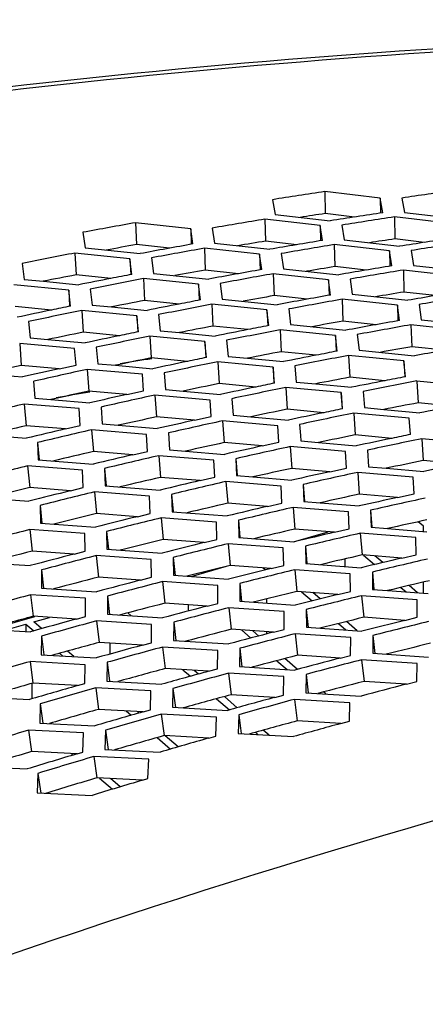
# Model space of a CAD drawing. Header units: millimetres. Extents: x 0 to 420, y 0 to 297.
# Tile 460 of 502: x 347.57 to 349.37, y 248.42 to 252.79. Entities that reach past the tile are written whole.
import ezdxf

# ---------------------------------------------------------------- set-up
doc = ezdxf.new("R2010")
doc.units = ezdxf.units.MM
doc.header["$LTSCALE"] = 23.1
doc.layers.get('0').update_dxf_attribs({"linetype": 'CONTINUOUS'})

msp = doc.modelspace()

# ---------------------------------------------------------------- linework, layer by layer
at = {"color": 3, "linetype": 'CONTINUOUS'}
for p, q in [((349.1691, 251.9947), (348.9244, 252.0241)), ((349.1811, 251.9304), (349.1691, 251.9947)), ((349.2646, 251.9955), (349.2767, 251.9316)), ((348.6919, 251.9881), (348.7034, 251.9224)), ((348.7034, 251.9224), (348.9478, 251.8942)), ((349.4776, 251.8823), (349.2324, 251.9117)), ((349.2767, 251.9316), (349.5219, 251.9019)), ((348.3302, 251.8595), (348.0866, 251.886)), ((348.4256, 251.8622), (348.4359, 251.7948)), ((348.9034, 251.8737), (348.6589, 251.9016)), ((348.9142, 251.8076), (348.9034, 251.8737)), ((348.999, 251.8755), (349.0099, 251.8098)), ((347.8534, 251.8435), (347.863, 251.7744)), ((348.3403, 251.7918), (348.3302, 251.8595)), ((347.863, 251.7744), (348.1063, 251.7492)), ((348.6352, 251.7465), (348.3911, 251.773)), ((348.4359, 251.7948), (348.6801, 251.7682)), ((349.2101, 251.761), (348.9652, 251.7889)), ((349.0099, 251.8098), (349.2549, 251.7817)), ((348.0614, 251.7266), (347.8181, 251.7516)), ((348.1569, 251.7303), (348.166, 251.6611)), ((348.6449, 251.6788), (348.6352, 251.7465)), ((348.7309, 251.7493), (348.7407, 251.6818)), ((349.2205, 251.6949), (349.2101, 251.761)), ((349.3061, 251.7629), (349.3165, 251.6971)), ((347.5841, 251.7059), (347.5926, 251.635)), ((348.0704, 251.6571), (348.0614, 251.7266)), ((349.3165, 251.6971), (349.562, 251.6691)), ((348.166, 251.6611), (348.4099, 251.636)), ((348.9402, 251.6336), (348.6956, 251.6599)), ((348.7407, 251.6818), (348.9854, 251.6553)), ((349.5169, 251.6484), (349.2715, 251.6761)), ((347.7902, 251.5876), (347.5473, 251.6111)), ((347.5926, 251.635), (347.678, 251.6267)), ((347.678, 251.6267), (347.8356, 251.6112)), ((348.3646, 251.6134), (348.1208, 251.6382)), ((348.3731, 251.5438), (348.3646, 251.6134)), ((348.4605, 251.6171), (348.4691, 251.5478)), ((348.9494, 251.5657), (348.9402, 251.6336)), ((349.0362, 251.6365), (349.0455, 251.5689)), ((347.7981, 251.5164), (347.7902, 251.5876)), ((347.8859, 251.5923), (347.8938, 251.5213)), ((349.0455, 251.5689), (349.2907, 251.5424)), ((347.8938, 251.5213), (347.9794, 251.513)), ((347.9794, 251.513), (348.1373, 251.4977)), ((348.6678, 251.5001), (348.4236, 251.5249)), ((348.4691, 251.5478), (348.7134, 251.5228)), ((349.2452, 251.5207), (349.0001, 251.5469)), ((349.2539, 251.4527), (349.2452, 251.5207)), ((349.3416, 251.5236), (349.3504, 251.4559)), ((348.0917, 251.474), (347.8483, 251.4974)), ((348.0991, 251.4027), (348.0917, 251.474)), ((348.1876, 251.4788), (348.1951, 251.4077)), ((348.6759, 251.4304), (348.6678, 251.5001)), ((348.764, 251.5039), (348.7721, 251.4345)), ((347.6125, 251.4482), (347.6194, 251.3754)), ((348.7721, 251.4345), (349.0169, 251.4096)), ((349.5502, 251.4077), (349.3047, 251.4339)), ((349.3504, 251.4559), (349.596, 251.4295)), ((348.3931, 251.3604), (348.1492, 251.3837)), ((348.1951, 251.4077), (348.2809, 251.3994)), ((348.2809, 251.3994), (348.4391, 251.3841)), ((348.9711, 251.3868), (348.7263, 251.4115)), ((348.9786, 251.3171), (348.9711, 251.3868)), ((349.0675, 251.3907), (349.0752, 251.3212)), ((347.8165, 251.3286), (347.5734, 251.3505)), ((347.6194, 251.3754), (347.6975, 251.3683)), ((347.6975, 251.3683), (347.8625, 251.3533)), ((348.4, 251.289), (348.3931, 251.3604)), ((348.4894, 251.3652), (348.4964, 251.294)), ((347.8228, 251.2554), (347.8165, 251.3286)), ((347.9125, 251.3343), (347.9189, 251.2614)), ((348.4964, 251.294), (348.5823, 251.2858)), ((349.2743, 251.2736), (349.0291, 251.2982)), ((349.0752, 251.3212), (349.3205, 251.2964)), ((347.7481, 251.239), (347.8228, 251.2554)), ((347.9189, 251.2614), (347.9972, 251.2543)), ((347.9972, 251.2543), (348.1625, 251.2394)), ((348.6946, 251.2468), (348.4502, 251.27)), ((348.5823, 251.2858), (348.7408, 251.2706)), ((348.7911, 251.2517), (348.7976, 251.1804)), ((349.2814, 251.2037), (349.2743, 251.2736)), ((347.414, 251.2173), (347.5855, 251.2027)), ((348.1162, 251.2146), (347.8726, 251.2364)), ((348.1219, 251.1413), (348.1162, 251.2146)), ((348.2125, 251.2204), (348.2184, 251.1474)), ((348.701, 251.1753), (348.6946, 251.2468)), ((347.6352, 251.1836), (347.6404, 251.1089)), ((348.7976, 251.1804), (348.8837, 251.1722)), ((348.8837, 251.1722), (349.0426, 251.1571)), ((349.5776, 251.1603), (349.3318, 251.1848)), ((348.0476, 251.125), (348.1219, 251.1413)), ((348.4159, 251.1006), (348.1718, 251.1223)), ((348.2184, 251.1474), (348.2968, 251.1403)), ((348.2968, 251.1403), (348.4625, 251.1254)), ((348.9961, 251.1332), (348.7512, 251.1563)), ((349.002, 251.0616), (348.9961, 251.1332)), ((349.0929, 251.1381), (349.0989, 251.0667)), ((347.837, 251.0626), (347.5938, 251.0829)), ((347.6404, 251.1089), (347.7118, 251.1029)), ((347.7118, 251.1029), (347.8837, 251.0884)), ((348.4211, 251.0272), (348.4159, 251.1006)), ((348.5125, 251.1065), (348.5178, 251.0333)), ((347.8417, 250.9875), (347.837, 251.0626)), ((347.9334, 251.0693), (347.9382, 250.9945)), ((348.5178, 251.0333), (348.5965, 251.0264)), ((349.2975, 251.0196), (349.0521, 251.0426)), ((349.0989, 251.0667), (349.1852, 251.0586)), ((349.1852, 251.0586), (349.3444, 251.0435)), ((347.9382, 250.9945), (348.0096, 250.9885)), ((348.0096, 250.9885), (348.1819, 250.9741)), ((348.3472, 251.011), (348.4211, 251.0272)), ((348.3472, 251.011), (348.4211, 251.0272)), ((348.7155, 250.9867), (348.471, 251.0082)), ((348.5965, 251.0264), (348.7624, 251.0115)), ((348.8124, 250.9925), (348.8158, 250.9438)), ((349.3029, 250.9479), (349.2975, 251.0196)), ((347.3599, 250.9502), (347.6027, 250.9312)), ((347.7762, 250.9722), (347.8417, 250.9875)), ((347.7762, 250.9722), (347.8417, 250.9875)), ((348.1349, 250.9482), (347.8912, 250.9684)), ((348.1391, 250.873), (348.1349, 250.9482)), ((348.2316, 250.955), (348.2359, 250.8801)), ((348.7203, 250.9132), (348.7155, 250.9867)), ((347.6521, 250.9121), (347.6558, 250.8354)), ((348.6467, 250.897), (348.7203, 250.9132)), ((348.6467, 250.897), (348.7203, 250.9132)), ((348.8158, 250.9438), (348.8173, 250.9193)), ((348.8173, 250.9193), (348.8961, 250.9124)), ((348.8961, 250.9124), (349.0624, 250.8976)), ((349.599, 250.906), (349.3531, 250.9289)), ((348.0739, 250.8578), (348.1391, 250.873)), ((348.2359, 250.8801), (348.3075, 250.8742)), ((348.3075, 250.8742), (348.4801, 250.8598)), ((349.0152, 250.8727), (348.7702, 250.8942)), ((349.0195, 250.7991), (349.0152, 250.8727)), ((349.1124, 250.8786), (349.1168, 250.8053)), ((347.6558, 250.8354), (347.8991, 250.8165)), ((348.4328, 250.8339), (348.1887, 250.8539)), ((348.4365, 250.7585), (348.4328, 250.8339)), ((348.5298, 250.8407), (348.5336, 250.7657)), ((347.8518, 250.7896), (347.6086, 250.8083)), ((347.8549, 250.7125), (347.8518, 250.7896)), ((347.9485, 250.7974), (347.9518, 250.7206)), ((348.9462, 250.783), (349.0195, 250.7991)), ((348.9462, 250.783), (349.0195, 250.7991)), ((349.3149, 250.7587), (349.0694, 250.7801)), ((349.1168, 250.8053), (349.1958, 250.7984)), ((349.1958, 250.7984), (349.3624, 250.7837)), ((348.3717, 250.7434), (348.4365, 250.7585)), ((348.7307, 250.7195), (348.4861, 250.7394)), ((348.5336, 250.7657), (348.6053, 250.7598)), ((348.6053, 250.7598), (348.7783, 250.7455)), ((348.828, 250.7264), (348.8313, 250.6513)), ((349.3187, 250.685), (349.3149, 250.7587)), ((347.7982, 250.6986), (347.8549, 250.7125)), ((347.7982, 250.6986), (347.8549, 250.7125)), ((348.1479, 250.6748), (347.9042, 250.6934)), ((347.9518, 250.7206), (348.1956, 250.7018)), ((348.245, 250.6827), (348.2477, 250.6057)), ((348.7339, 250.644), (348.7307, 250.7195)), ((349.2458, 250.669), (349.3187, 250.685)), ((347.3715, 250.6701), (347.6143, 250.6527)), ((348.1506, 250.5976), (348.1479, 250.6748)), ((348.6695, 250.629), (348.7339, 250.644)), ((348.8313, 250.6513), (348.9032, 250.6454)), ((348.9032, 250.6454), (349.0765, 250.6312)), ((347.6634, 250.6335), (347.6656, 250.5548)), ((348.0942, 250.5838), (348.1506, 250.5976)), ((348.0942, 250.5838), (348.1506, 250.5976)), ((348.2477, 250.6057), (348.492, 250.5871)), ((349.0286, 250.6051), (348.7835, 250.625)), ((349.0313, 250.5296), (349.0286, 250.6051)), ((349.1262, 250.6121), (349.129, 250.5368)), ((347.6656, 250.5548), (347.909, 250.5375)), ((348.4441, 250.56), (348.1998, 250.5785)), ((348.4462, 250.4827), (348.4441, 250.56)), ((348.5414, 250.5679), (348.5436, 250.4909)), ((347.861, 250.5095), (347.6177, 250.5266)), ((347.8626, 250.4304), (347.861, 250.5095)), ((347.9581, 250.5183), (347.9597, 250.4395)), ((348.9672, 250.5146), (349.0313, 250.5296)), ((349.3265, 250.4908), (349.0809, 250.5105)), ((349.129, 250.5368), (349.201, 250.531)), ((349.201, 250.531), (349.3747, 250.5169)), ((348.3902, 250.4689), (348.4462, 250.4827)), ((348.3902, 250.4689), (348.4462, 250.4827)), ((348.5436, 250.4909), (348.7884, 250.4723)), ((349.3287, 250.4151), (349.3265, 250.4908)), ((347.8143, 250.4179), (347.8626, 250.4304)), ((347.8143, 250.4179), (347.8626, 250.4304)), ((347.9597, 250.4395), (348.2036, 250.4224)), ((348.7402, 250.4453), (348.4955, 250.4636)), ((348.7418, 250.3678), (348.7402, 250.4453)), ((348.8378, 250.4532), (348.8395, 250.3761)), ((347.3775, 250.3828), (347.6204, 250.367)), ((348.1554, 250.3943), (347.9116, 250.4112)), ((348.1564, 250.3151), (348.1554, 250.3943)), ((348.2527, 250.4032), (348.2539, 250.3243)), ((349.265, 250.4002), (349.3287, 250.4151)), ((347.6692, 250.3477), (347.6698, 250.267)), ((348.6862, 250.3541), (348.7418, 250.3678)), ((348.6862, 250.3541), (348.7418, 250.3678)), ((349.0363, 250.3305), (348.7911, 250.3487)), ((348.8395, 250.3761), (349.0848, 250.3576)), ((349.1342, 250.3385), (349.1354, 250.2612)), ((348.1085, 250.3027), (348.1564, 250.3151)), ((348.1085, 250.3027), (348.1564, 250.3151)), ((348.4497, 250.2791), (348.2054, 250.2959)), ((348.2539, 250.3243), (348.4982, 250.3072)), ((349.0374, 250.2529), (349.0363, 250.3305)), ((347.6698, 250.267), (347.9132, 250.2513)), ((348.4503, 250.1997), (348.4497, 250.2791)), ((348.5473, 250.288), (348.548, 250.209)), ((348.9822, 250.2393), (349.0374, 250.2529)), ((348.9822, 250.2393), (349.0374, 250.2529)), ((349.1354, 250.2612), (349.201, 250.2564)), ((349.201, 250.2564), (349.3812, 250.2429)), ((347.8647, 250.2222), (347.6213, 250.2377)), ((347.8647, 250.1411), (347.8647, 250.2222)), ((347.9621, 250.2321), (347.9622, 250.1513)), ((348.548, 250.209), (348.7929, 250.192)), ((349.3324, 250.2157), (349.0867, 250.2338)), ((349.3331, 250.138), (349.3324, 250.2157)), ((348.4027, 250.1874), (348.4503, 250.1997)), ((348.4027, 250.1874), (348.4503, 250.1997)), ((348.744, 250.1638), (348.4992, 250.1805)), ((348.7441, 250.0844), (348.744, 250.1638)), ((348.842, 250.1729), (348.8422, 250.0937)), ((347.8245, 250.1302), (347.8647, 250.1411)), ((348.1572, 250.1065), (347.9134, 250.1218)), ((347.9622, 250.1513), (348.2061, 250.1357)), ((348.2549, 250.1165), (348.2545, 250.0355)), ((349.2782, 250.1245), (349.3331, 250.138)), ((349.2782, 250.1245), (349.3331, 250.138)), ((347.378, 250.0882), (347.621, 250.074)), ((348.1568, 250.0253), (348.1572, 250.1065)), ((348.6969, 250.0722), (348.7441, 250.0844)), ((348.6969, 250.0722), (348.7441, 250.0844)), ((348.8422, 250.0937), (349.0875, 250.0769)), ((347.6695, 250.0547), (347.6686, 249.972)), ((348.2545, 250.0355), (348.499, 250.0201)), ((349.0384, 250.0486), (348.7931, 250.0651)), ((349.038, 249.969), (349.0384, 250.0486)), ((349.1366, 250.0577), (349.1363, 249.9784)), ((348.117, 250.0145), (348.1568, 250.0253)), ((348.4498, 249.9908), (348.2054, 250.006)), ((348.4488, 249.9095), (348.4498, 249.9908)), ((348.5478, 250.0008), (348.5469, 249.9198)), ((347.8628, 249.9277), (347.6195, 249.9415)), ((347.6686, 249.972), (347.912, 249.9579)), ((348.9912, 249.9569), (349.038, 249.969)), ((348.9912, 249.9569), (349.038, 249.969)), ((349.3327, 249.9334), (349.0869, 249.9498)), ((349.1363, 249.9784), (349.3822, 249.9617)), ((347.8614, 249.8445), (347.8628, 249.9277)), ((347.9605, 249.9386), (347.9592, 249.8557)), ((348.4094, 249.8987), (348.4488, 249.9095)), ((348.4094, 249.8987), (348.4488, 249.9095)), ((348.5469, 249.9198), (348.7918, 249.9045)), ((349.3318, 249.8537), (349.3327, 249.9334)), ((347.9592, 249.8557), (348.2031, 249.8418)), ((348.7423, 249.8751), (348.4975, 249.8902)), ((348.7409, 249.7936), (348.7423, 249.8751)), ((348.8406, 249.8852), (348.8393, 249.804)), ((349.2854, 249.8416), (349.3318, 249.8537)), ((349.2854, 249.8416), (349.3318, 249.8537)), ((347.829, 249.8353), (347.8614, 249.8445)), ((348.1536, 249.8115), (347.9098, 249.8251)), ((348.1517, 249.7282), (348.1536, 249.8115)), ((348.2516, 249.8225), (348.2497, 249.7395)), ((347.3732, 249.7863), (347.6161, 249.7737)), ((348.7019, 249.783), (348.7409, 249.7936)), ((348.7019, 249.783), (348.7409, 249.7936)), ((349.0349, 249.7594), (348.7896, 249.7743)), ((348.8393, 249.804), (349.0847, 249.7889)), ((347.6643, 249.7543), (347.662, 249.6695)), ((348.1197, 249.7191), (348.1517, 249.7282)), ((348.2497, 249.7395), (348.4942, 249.7257)), ((349.0329, 249.6778), (349.0349, 249.7594)), ((348.4444, 249.6953), (348.2, 249.7088)), ((348.4419, 249.6119), (348.4444, 249.6953)), ((348.5427, 249.7064), (348.5403, 249.6232)), ((347.8556, 249.6257), (347.6123, 249.6379)), ((347.662, 249.6695), (347.9054, 249.6571)), ((347.9536, 249.6377), (347.9508, 249.5528)), ((348.9943, 249.6673), (349.0329, 249.6778)), ((348.9943, 249.6673), (349.0329, 249.6778)), ((347.8527, 249.5405), (347.8556, 249.6257)), ((348.4104, 249.6029), (348.4419, 249.6119)), ((348.5403, 249.6232), (348.7852, 249.6096)), ((347.9508, 249.5528), (348.1947, 249.5405)), ((347.8278, 249.5331), (347.8527, 249.5405)), ((348.1446, 249.509), (347.9008, 249.521)), ((348.1412, 249.4237), (348.1446, 249.509)), ((347.363, 249.477), (347.606, 249.466)), ((347.6539, 249.4465), (347.65, 249.3597)), ((348.1167, 249.4164), (348.1412, 249.4237)), ((347.65, 249.3597), (347.8935, 249.3489))]:
    msp.add_line(p, q, dxfattribs=at)
at = {"color": 7, "linetype": 'CONTINUOUS'}
for p, q in [((348.9244, 252.0241), (348.9259, 251.9268)), ((349.1691, 251.9947), (349.1699, 251.9287)), ((349.0555, 251.9112), (348.9259, 251.9268)), ((349.2324, 251.9117), (349.234, 251.8143)), ((348.0866, 251.886), (348.0903, 251.789)), ((348.6589, 251.9016), (348.6616, 251.8044)), ((348.9034, 251.8737), (348.905, 251.8061)), ((348.3302, 251.8595), (348.3326, 251.7904)), ((348.2364, 251.7731), (348.0903, 251.789)), ((348.3911, 251.773), (348.3949, 251.676)), ((348.7999, 251.7886), (348.6616, 251.8044)), ((348.9652, 251.7889), (348.9679, 251.6917)), ((349.3638, 251.7988), (349.234, 251.8143)), ((347.8181, 251.7516), (347.823, 251.6548)), ((348.6352, 251.7465), (348.6377, 251.6775)), ((349.2101, 251.761), (349.2118, 251.6935)), ((348.0614, 251.7266), (348.0646, 251.6569)), ((349.1064, 251.6759), (348.9679, 251.6917)), ((347.9766, 251.639), (347.823, 251.6548)), ((348.5412, 251.6601), (348.3949, 251.676)), ((348.6956, 251.6599), (348.6994, 251.5629)), ((349.2715, 251.6761), (349.2742, 251.5789)), ((348.1208, 251.6382), (348.1257, 251.5414)), ((348.3646, 251.6134), (348.3679, 251.5435)), ((348.9402, 251.6336), (348.9426, 251.5655)), ((347.7902, 251.5876), (347.7944, 251.5162)), ((348.846, 251.5471), (348.6994, 251.5629)), ((349.413, 251.5632), (349.2742, 251.5789)), ((347.7139, 251.499), (347.5533, 251.5146)), ((348.2796, 251.5257), (348.1257, 251.5414)), ((348.4236, 251.5249), (348.4285, 251.4281)), ((349.0001, 251.5469), (349.0039, 251.4499)), ((349.2452, 251.5207), (349.2477, 251.4525)), ((347.8483, 251.4974), (347.8542, 251.4008)), ((348.0917, 251.474), (348.0959, 251.4025)), ((348.6678, 251.5001), (348.6711, 251.4302)), ((348.5827, 251.4124), (348.4285, 251.4281)), ((349.1508, 251.4342), (349.0039, 251.4499)), ((349.3047, 251.4339), (349.3084, 251.3369)), ((348.0152, 251.3854), (347.8542, 251.4008)), ((348.1492, 251.3837), (348.1552, 251.2871)), ((348.7263, 251.4115), (348.7312, 251.3147)), ((348.9711, 251.3868), (348.9744, 251.3169)), ((347.5734, 251.3505), (347.5805, 251.2541)), ((348.3931, 251.3604), (348.3973, 251.2888)), ((349.4557, 251.3212), (349.3084, 251.3369)), ((348.8857, 251.2991), (348.7312, 251.3147)), ((349.0291, 251.2982), (349.0339, 251.2014)), ((347.7481, 251.239), (347.5805, 251.2541)), ((348.3165, 251.2717), (348.1552, 251.2871)), ((348.4502, 251.27), (348.4562, 251.1734)), ((349.2743, 251.2736), (349.2776, 251.2036)), ((347.8726, 251.2364), (347.8797, 251.1401)), ((348.6946, 251.2468), (348.6988, 251.1751)), ((348.6178, 251.1581), (348.4562, 251.1734)), ((349.1888, 251.1858), (349.0339, 251.2014)), ((349.3318, 251.1848), (349.3367, 251.088)), ((348.0476, 251.125), (347.8797, 251.1401)), ((348.1718, 251.1223), (348.1789, 251.026)), ((348.7512, 251.1563), (348.7571, 251.0597)), ((348.9961, 251.1332), (349.0003, 251.0615)), ((347.5938, 251.0829), (347.602, 250.9868)), ((349.4918, 251.0725), (349.3367, 251.088)), ((348.9191, 251.0444), (348.7571, 251.0597)), ((349.0521, 251.0426), (349.0581, 250.946)), ((348.3472, 251.011), (348.1789, 251.026)), ((348.471, 251.0082), (348.4781, 250.9119)), ((347.7762, 250.9722), (347.602, 250.9868)), ((347.8912, 250.9684), (347.8994, 250.8723)), ((349.2204, 250.9308), (349.0581, 250.946)), ((347.6521, 250.9121), (347.6591, 250.8357)), ((348.6467, 250.897), (348.4781, 250.9119)), ((349.3531, 250.9289), (349.3591, 250.8323)), ((348.074, 250.8578), (347.8994, 250.8723)), ((348.7702, 250.8942), (348.7773, 250.7978)), ((348.1887, 250.8539), (348.1968, 250.7578)), ((348.5298, 250.8407), (348.5358, 250.7658)), ((349.5217, 250.8172), (349.3591, 250.8323)), ((347.6086, 250.8083), (347.6179, 250.7125)), ((347.9485, 250.7974), (347.9556, 250.7209)), ((348.9462, 250.783), (348.7773, 250.7978)), ((349.0694, 250.7801), (349.0765, 250.6837)), ((348.3717, 250.7434), (348.1968, 250.7578)), ((348.4861, 250.7394), (348.4943, 250.6434)), ((348.828, 250.7264), (348.834, 250.6515)), ((347.7982, 250.6986), (347.6179, 250.7125)), ((347.9042, 250.6934), (347.9135, 250.5976)), ((348.245, 250.6827), (348.252, 250.6061)), ((349.2458, 250.669), (349.0765, 250.6837)), ((348.6695, 250.629), (348.4943, 250.6434)), ((347.6634, 250.6335), (347.6716, 250.5544)), ((348.0942, 250.5838), (347.9135, 250.5976)), ((348.7835, 250.625), (348.7917, 250.5289)), ((349.1262, 250.6121), (349.1322, 250.5371)), ((348.1998, 250.5785), (348.2091, 250.4826)), ((348.5414, 250.5679), (348.5484, 250.4913)), ((349.3601, 250.541), (349.3369, 250.5611)), ((347.6177, 250.5266), (347.6281, 250.431)), ((347.9581, 250.5183), (347.9663, 250.4391)), ((348.7856, 250.4726), (348.9392, 250.5169)), ((348.9672, 250.5146), (348.7917, 250.5289)), ((349.0809, 250.5105), (349.0891, 250.4144)), ((349.3601, 250.5169), (349.3601, 250.541)), ((348.3902, 250.4689), (348.2091, 250.4826)), ((347.8143, 250.4179), (347.6281, 250.431)), ((348.4955, 250.4636), (348.5048, 250.3677)), ((348.8378, 250.4532), (348.8448, 250.3766)), ((347.9116, 250.4112), (347.922, 250.3157)), ((348.2527, 250.4032), (348.2609, 250.3238)), ((349.0137, 250.363), (349.0137, 250.3968)), ((349.265, 250.4002), (349.0891, 250.4144)), ((349.095, 250.4139), (349.1438, 250.3717)), ((349.18, 250.3803), (349.1459, 250.4098)), ((347.6692, 250.3477), (347.6786, 250.2665)), ((348.3329, 250.3188), (348.4894, 250.364)), ((348.6862, 250.3541), (348.5048, 250.3677)), ((348.6597, 250.3476), (348.6489, 250.3569)), ((348.7911, 250.3487), (348.8004, 250.2528)), ((349.1342, 250.3385), (349.1414, 250.2608)), ((348.1085, 250.3027), (347.922, 250.3157)), ((348.2054, 250.2959), (348.2158, 250.2003)), ((349.3601, 250.2429), (349.3601, 250.2938)), ((348.5473, 250.288), (348.5556, 250.2085)), ((348.9822, 250.2393), (348.8004, 250.2528)), ((348.8209, 250.2513), (348.8676, 250.2108)), ((348.9035, 250.2198), (348.8714, 250.2476)), ((349.2606, 250.2705), (349.284, 250.2502)), ((349.3346, 250.2464), (349.2969, 250.279)), ((347.6213, 250.2377), (347.6328, 250.1424)), ((347.9621, 250.2321), (347.9715, 250.1507)), ((348.6673, 250.2008), (348.6673, 250.2199)), ((349.0867, 250.2338), (349.096, 250.1379)), ((348.4027, 250.1874), (348.2158, 250.2003)), ((348.3209, 250.166), (348.3209, 250.1931)), ((348.4992, 250.1805), (348.5097, 250.085)), ((348.842, 250.1729), (348.8502, 250.0931)), ((347.4414, 250.0845), (347.6403, 250.1419)), ((347.8245, 250.1302), (347.6328, 250.1424)), ((347.6359, 250.1176), (347.7059, 250.1378)), ((347.6703, 250.0877), (347.6359, 250.1176)), ((347.9134, 250.1218), (347.9249, 250.0266)), ((348.0664, 250.1447), (348.0517, 250.1575)), ((348.2549, 250.1165), (348.2643, 250.0349)), ((349.0668, 250.0783), (349.0197, 250.1191)), ((349.2782, 250.1245), (349.096, 250.1379)), ((347.508, 250.0807), (347.6012, 250.1076)), ((347.6012, 250.1076), (347.6012, 250.074)), ((347.6012, 250.1076), (347.6353, 250.078)), ((348.697, 250.0722), (348.5097, 250.085)), ((348.5546, 250.0819), (348.5963, 250.0458)), ((348.6317, 250.0551), (348.6048, 250.0785)), ((348.6673, 250.0644), (348.6673, 250.0742)), ((348.9838, 250.1102), (349.0166, 250.0818)), ((347.6695, 250.0547), (347.6801, 249.9713)), ((348.3209, 250.0314), (348.3209, 250.0356)), ((348.7931, 250.0651), (348.8035, 249.9696)), ((349.1366, 250.0577), (349.1449, 249.9778)), ((347.8136, 249.9636), (347.7851, 249.9883)), ((348.117, 250.0145), (347.9249, 250.0266)), ((347.9745, 249.9753), (347.9745, 250.0235)), ((348.2054, 250.006), (348.217, 249.9107)), ((348.5478, 250.0008), (348.5572, 249.9191)), ((347.6195, 249.9415), (347.6321, 249.8465)), ((347.7501, 249.9786), (347.7641, 249.9665)), ((348.7118, 249.9458), (348.7569, 249.9067)), ((348.8024, 249.9073), (348.7473, 249.955)), ((348.9912, 249.9569), (348.8035, 249.9696)), ((349.0869, 249.9498), (349.0973, 249.8542)), ((347.9605, 249.9386), (347.9712, 249.855)), ((348.4094, 249.8988), (348.217, 249.9107)), ((348.296, 249.9058), (348.3295, 249.8768)), ((348.3646, 249.8865), (348.3458, 249.9027)), ((348.4975, 249.8902), (348.509, 249.7949)), ((348.8406, 249.8852), (348.8501, 249.8034)), ((349.2854, 249.8416), (349.0973, 249.8542)), ((347.6281, 249.7772), (347.6281, 249.8465)), ((347.829, 249.8353), (347.6321, 249.8465)), ((347.9098, 249.8251), (347.9224, 249.7302)), ((348.2516, 249.8225), (348.2623, 249.7388)), ((348.4445, 249.7773), (348.5016, 249.7278)), ((348.5366, 249.7375), (348.4796, 249.7869)), ((348.7019, 249.783), (348.509, 249.7949)), ((348.7896, 249.7743), (348.8011, 249.6791)), ((348.9279, 249.7986), (348.9178, 249.8074)), ((347.6643, 249.7543), (347.6763, 249.6688)), ((348.1197, 249.7191), (347.9224, 249.7302)), ((348.0449, 249.7233), (348.0672, 249.704)), ((348.1019, 249.714), (348.0943, 249.7205)), ((348.2, 249.7088), (348.2127, 249.6139)), ((348.5427, 249.7064), (348.5534, 249.6225)), ((348.9943, 249.6673), (348.8011, 249.6791)), ((347.6123, 249.6379), (347.626, 249.5433)), ((347.9536, 249.6377), (347.9656, 249.552)), ((348.6773, 249.6157), (348.6514, 249.6381)), ((348.1816, 249.605), (348.2406, 249.5539)), ((348.4104, 249.6029), (348.2127, 249.6139)), ((348.2751, 249.5639), (348.2178, 249.6136)), ((348.6164, 249.6284), (348.6279, 249.6184)), ((347.8279, 249.5331), (347.626, 249.5433)), ((347.8011, 249.5345), (347.8091, 249.5275)), ((347.9008, 249.521), (347.9145, 249.4264)), ((347.6539, 249.4465), (347.6672, 249.3589)), ((348.1168, 249.4164), (347.9145, 249.4264)), ((347.9265, 249.4258), (347.9837, 249.3763)), ((348.0179, 249.3867), (347.9755, 249.4234))]:
    msp.add_line(p, q, dxfattribs=at)
at = {"color": 3, "linetype": 'CONTINUOUS'}
for centre, radius, start, end in [((353.7295, 220.2892), 32.0967, 98.61008, 99.02997), ((353.8398, 220.529), 31.7974, 97.84976, 98.27288), ((354.0032, 220.0837), 32.2098, 98.61008, 99.02997), ((354.0579, 220.0425), 32.2324, 98.61008, 99.02997), ((353.8526, 219.5592), 32.837, 100.11342, 100.52698), ((353.9528, 219.8009), 32.5343, 99.36461, 99.78131), ((354.3316, 219.837), 32.3455, 98.61008, 99.02997), ((354.1267, 219.3511), 32.9527, 100.11342, 100.52698), ((354.1815, 219.3095), 32.9758, 100.11342, 100.52698), ((354.2267, 219.5941), 32.6487, 99.36461, 99.78131), ((354.2815, 219.5527), 32.6716, 99.36461, 99.78131), ((354.3863, 219.7959), 32.3681, 98.61008, 99.02997), ((354.0865, 219.0667), 33.2806, 100.85658, 101.26703), ((354.5553, 219.3459), 32.786, 99.36461, 99.78131), ((354.3489, 218.9189), 33.3348, 100.85639, 101.0206), ((354.4556, 219.1014), 33.0915, 100.11342, 100.52698), ((354.5105, 219.0598), 33.1147, 100.11342, 100.52698), ((354.6101, 219.3045), 32.8089, 99.36461, 99.78131), ((354.3689, 218.8163), 33.4394, 101.02064, 101.26689), ((354.4157, 218.8154), 33.421, 100.85658, 101.26703), ((354.7845, 218.8517), 33.2304, 100.11342, 100.52698), ((354.884, 219.0977), 32.9233, 99.36461, 99.78131), ((354.9387, 219.0563), 32.9462, 99.36461, 99.78131), ((354.5867, 218.4273), 33.7783, 101.59398, 101.73975), ((354.6981, 218.5652), 33.5797, 101.01942, 101.26689), ((354.7449, 218.5641), 33.5615, 100.85658, 101.26703), ((354.678, 218.6682), 33.4747, 100.85639, 101.01938), ((354.8394, 218.8101), 33.2535, 100.11342, 100.52698), ((354.6081, 218.3242), 33.8836, 101.73981, 102.00143), ((354.6553, 218.3188), 33.8697, 101.59416, 102.00155), ((355.0071, 218.4175), 33.6145, 100.85639, 101.01817), ((355.1135, 218.602), 33.3693, 100.11342, 100.52698), ((355.1683, 218.5603), 33.3924, 100.11342, 100.52698), ((354.9376, 218.0715), 34.0255, 101.73865, 102.00143), ((354.9848, 218.066), 34.0117, 101.59416, 102.00155), ((354.9161, 218.175), 33.9198, 101.59398, 101.73858), ((355.0273, 218.314), 33.72, 101.01821, 101.26689), ((355.0741, 218.3128), 33.7019, 100.85658, 101.26703), ((355.4424, 218.3522), 33.5081, 100.11342, 100.52698), ((355.3565, 218.0629), 33.8603, 101.01701, 101.26689), ((355.4033, 218.0616), 33.8423, 100.85658, 101.26703), ((355.3362, 218.1668), 33.7544, 100.85639, 101.01697), ((355.2671, 217.8188), 34.1674, 101.73749, 102.00143), ((355.3143, 217.8132), 34.1537, 101.59416, 102.00155), ((355.2455, 217.9227), 34.0612, 101.59398, 101.73743), ((355.1825, 217.5756), 34.4746, 102.45353, 102.73051), ((355.2302, 217.5658), 34.4651, 102.32625, 102.73062), ((355.5749, 217.6705), 34.2026, 101.59398, 101.73629), ((355.6856, 217.8117), 34.0006, 101.01583, 101.2669), ((355.7325, 217.8103), 33.9828, 100.85658, 101.26703), ((355.6653, 217.9161), 33.8943, 100.85639, 101.01578), ((355.5123, 217.3213), 34.618, 102.45243, 102.73051), ((355.56, 217.3114), 34.6087, 102.32625, 102.73062), ((355.5966, 217.5661), 34.3092, 101.73635, 102.00143), ((355.6439, 217.5604), 34.2957, 101.59416, 102.00155), ((355.4809, 217.0638), 34.9214, 103.05293, 103.45432), ((355.9261, 217.3134), 34.4511, 101.73522, 102.00143), ((355.9734, 217.3075), 34.4378, 101.59416, 102.00155), ((355.9043, 217.4182), 34.3441, 101.59398, 101.73516), ((356.0148, 217.5606), 34.1409, 101.01465, 101.2669), ((355.8421, 217.0671), 34.7615, 102.45134, 102.73052), ((355.8899, 217.057), 34.7523, 102.32625, 102.73062), ((355.7628, 216.8219), 35.0718, 103.16301, 103.45423), ((355.8111, 216.8079), 35.0666, 103.05293, 103.45432), ((356.2337, 217.166), 34.4855, 101.59397, 101.73403), ((356.2556, 217.0607), 34.593, 101.7341, 102.00143), ((356.3029, 217.0547), 34.5798, 101.59416, 102.00155), ((356.093, 216.5661), 35.2169, 103.16197, 103.45423), ((356.1719, 216.8129), 34.905, 102.45026, 102.73052), ((356.2197, 216.8026), 34.8959, 102.32625, 102.73062), ((356.1413, 216.5519), 35.2118, 103.05293, 103.45432), ((356.585, 216.8081), 34.7349, 101.73299, 102.00143), ((356.0675, 216.3029), 35.5271, 103.77427, 104.17274), ((356.5017, 216.5586), 35.0484, 102.44918, 102.73052), ((356.5496, 216.5483), 35.0396, 102.32625, 102.73062), ((356.4232, 216.3103), 35.3619, 103.16094, 103.45423), ((356.4715, 216.296), 35.357, 103.05293, 103.45432), ((356.3492, 216.0635), 35.675, 103.86827, 104.17265), ((356.3981, 216.0454), 35.674, 103.77427, 104.17274), ((356.8316, 216.3044), 35.1919, 102.44812, 102.73052), ((356.8794, 216.2939), 35.1832, 102.32625, 102.73062), ((356.7533, 216.0545), 35.507, 103.15991, 103.45423), ((356.8017, 216.04), 35.5022, 103.05293, 103.45432), ((356.6797, 215.8062), 35.8216, 103.86728, 104.17265), ((356.7287, 215.7879), 35.8208, 103.77427, 104.17274), ((356.6602, 215.5377), 36.1385, 104.49036, 104.88595), ((357.0835, 215.7988), 35.652, 103.1589, 103.45423), ((357.1319, 215.7841), 35.6475, 103.05293, 103.45432), ((357.0103, 215.5489), 35.9683, 103.8663, 104.17265), ((357.0592, 215.5304), 35.9676, 103.77427, 104.17274), ((356.9415, 215.3008), 36.2839, 104.56929, 104.88588), ((356.9912, 215.2786), 36.2869, 104.49036, 104.88595), ((357.4137, 215.543), 35.7971, 103.15789, 103.45423), ((357.4621, 215.5281), 35.7927, 103.05293, 103.45432), ((357.3408, 215.2915), 36.115, 103.86533, 104.17266), ((357.3898, 215.2729), 36.1144, 103.77427, 104.17274), ((357.2725, 215.0419), 36.4321, 104.56836, 104.88588), ((357.3221, 215.0196), 36.4353, 104.49036, 104.88595), ((357.2589, 214.7686), 36.7551, 105.20128, 105.59404), ((357.6713, 215.0342), 36.2616, 103.86437, 104.17266), ((357.7204, 215.0153), 36.2612, 103.77427, 104.17274), ((357.6034, 214.783), 36.5804, 104.56743, 104.88588), ((357.6531, 214.7605), 36.5837, 104.49036, 104.88595), ((357.5399, 214.534), 36.8982, 105.26608, 105.59398), ((357.5903, 214.508), 36.9051, 105.20128, 105.59404), ((358.0019, 214.7768), 36.4083, 103.86342, 104.17266), ((358.051, 214.7578), 36.4081, 103.77427, 104.17274), ((357.9343, 214.5241), 36.7287, 104.56651, 104.88588), ((357.9841, 214.5014), 36.7322, 104.49036, 104.88595), ((357.8712, 214.2736), 37.0481, 105.2652, 105.59398), ((357.9217, 214.2474), 37.0551, 105.20128, 105.59404), ((357.8636, 213.996), 37.3767, 105.90713, 106.2971), ((358.2653, 214.2652), 36.8769, 104.5656, 104.88588), ((358.3151, 214.2424), 36.8806, 104.49036, 104.88595), ((358.2026, 214.0131), 37.1979, 105.26432, 105.59398), ((358.2531, 213.9868), 37.2052, 105.20128, 105.59404), ((358.1442, 213.7636), 37.5176, 105.95863, 106.29705), ((358.1955, 213.7339), 37.5283, 105.90713, 106.2971), ((358.5962, 214.0063), 37.0252, 104.5647, 104.88588), ((358.534, 213.7527), 37.3478, 105.26345, 105.59398), ((358.5845, 213.7262), 37.3552, 105.20128, 105.59404), ((358.476, 213.5016), 37.6691, 105.95779, 106.29706), ((358.5273, 213.4717), 37.68, 105.90713, 106.2971), ((358.4744, 213.2202), 38.003, 106.60798, 106.99522), ((358.8653, 213.4922), 37.4976, 105.26258, 105.59398), ((358.8078, 213.2396), 37.8206, 105.95695, 106.29706), ((358.7545, 212.9898), 38.1419, 106.64698, 106.99519), ((358.8067, 212.9565), 38.1563, 106.60798, 106.99522), ((359.0868, 212.7263), 38.295, 106.64619, 106.99519)]:
    msp.add_arc(centre, radius, start, end, dxfattribs=at)
at = {"color": 7, "linetype": 'CONTINUOUS'}
for centre, radius, start, end in [((353.7104, 220.3275), 31.9594, 98.60991, 98.81228), ((353.8335, 219.5903), 32.7069, 100.11327, 100.35184), ((353.9337, 219.8354), 32.4008, 99.36445, 99.58636), ((354.0388, 220.0808), 32.0953, 98.60991, 98.81371), ((354.2623, 219.5871), 32.5382, 99.36445, 99.58771), ((354.0674, 219.0943), 33.1539, 100.85644, 101.11163), ((354.1624, 219.3404), 32.8459, 100.11327, 100.35314), ((354.4913, 219.0906), 32.9849, 100.11327, 100.35441), ((354.591, 219.3388), 32.6756, 99.36445, 99.58904), ((354.3967, 218.8429), 33.2944, 100.85644, 101.11286), ((354.7259, 218.5915), 33.435, 100.85645, 101.11408), ((354.8203, 218.8407), 33.1239, 100.11327, 100.35568), ((354.6364, 218.3431), 33.7463, 101.59404, 101.86575), ((355.1492, 218.5909), 33.2628, 100.11327, 100.35694), ((355.0551, 218.3401), 33.5756, 100.85645, 101.11529), ((354.8816, 217.8415), 34.2011, 102.32615, 102.61192), ((354.966, 218.0902), 33.8884, 101.59404, 101.8669), ((352.9807, 220.5387), 31.1208, 98.91502, 99.1769), ((355.2955, 217.8372), 34.0306, 101.59405, 101.86805), ((355.3844, 218.0887), 33.7162, 100.85645, 101.11648), ((355.2115, 217.5869), 34.3448, 102.32615, 102.61302), ((353.1368, 220.1129), 31.4645, 99.61175, 99.88608), ((355.7136, 217.8372), 33.8568, 100.85645, 101.11767), ((355.6251, 217.5842), 34.1728, 101.59405, 101.86918), ((355.5414, 217.3324), 34.4886, 102.32615, 102.61411), ((355.4625, 217.0821), 34.804, 103.05283, 103.35267), ((355.9546, 217.3312), 34.315, 101.59405, 101.87031), ((355.8713, 217.0778), 34.6324, 102.32615, 102.61519), ((355.7927, 216.8259), 34.9494, 103.05284, 103.35371), ((356.2841, 217.0782), 34.4571, 101.59405, 101.87143), ((356.2012, 216.8233), 34.7762, 102.32615, 102.61627), ((356.123, 216.5698), 35.0948, 103.05284, 103.35474), ((356.0495, 216.3182), 35.4126, 103.77419, 104.08703), ((356.531, 216.5687), 34.9199, 102.32615, 102.61733), ((356.4532, 216.3137), 35.2401, 103.05284, 103.35577), ((356.3801, 216.0606), 35.5596, 103.77419, 104.08801), ((356.8609, 216.3142), 35.0637, 102.32615, 102.61839), ((356.7835, 216.0576), 35.3855, 103.05284, 103.35678), ((356.7107, 215.8029), 35.7066, 103.77419, 104.08899), ((356.6426, 215.5503), 36.0267, 104.49029, 104.81516), ((357.1137, 215.8015), 35.5309, 103.05284, 103.35779), ((357.0414, 215.5452), 35.8536, 103.77419, 104.08996), ((356.9736, 215.2911), 36.1753, 104.49029, 104.81609), ((357.444, 215.5454), 35.6763, 103.05284, 103.35879), ((357.372, 215.2876), 36.0006, 103.77419, 104.09092), ((357.3046, 215.0319), 36.3239, 104.49029, 104.81702), ((357.2418, 214.7787), 36.6459, 105.20123, 105.53721), ((357.7026, 215.0299), 36.1476, 103.77419, 104.09187), ((357.6357, 214.7726), 36.4725, 104.49029, 104.81793), ((357.5732, 214.5179), 36.7961, 105.20123, 105.53809), ((358.0332, 214.7722), 36.2946, 103.77419, 104.09281), ((357.9667, 214.5134), 36.6211, 104.49029, 104.81884), ((357.9047, 214.2571), 36.9464, 105.20123, 105.53896), ((358.2977, 214.2542), 36.7697, 104.49029, 104.81974), ((357.847, 214.0036), 37.27, 105.90709, 106.25334), ((358.2361, 213.9963), 37.0966, 105.20123, 105.53982), ((358.1789, 213.7413), 37.4219, 105.90709, 106.25418), ((358.5676, 213.7355), 37.2468, 105.20123, 105.54068), ((358.5108, 213.479), 37.5737, 105.90709, 106.255), ((358.4583, 213.2256), 37.8987, 106.60795, 106.96375), ((358.7906, 212.9617), 38.0522, 106.60795, 106.96453)]:
    msp.add_arc(centre, radius, start, end, dxfattribs=at)
at = {"color": 3, "linetype": 'CONTINUOUS'}
msp.add_open_spline([(345.456, 252.1823), (346.1602, 252.2989), (348.8893, 252.6819), (351.6618, 252.7855), (353.7004, 252.6648)], degree=3, knots=[0, 0, 0, 0, 0.259008, 1, 1, 1, 1], dxfattribs=at)
at = {"color": 7, "linetype": 'CONTINUOUS'}
for points, knots in [([(353.7004, 252.6647), (353.0361, 252.7064), (350.2795, 252.7914), (347.5163, 252.5409), (345.4539, 252.1956)], [0, 0, 0, 0, 0.241447, 1, 1, 1, 1]), ([(335.6507, 242.3708), (337.7736, 243.9181), (342.1785, 246.6247), (346.9884, 248.5386), (349.4067, 249.2373)], [0, 0, 0, 0, 0.510671, 1, 1, 1, 1])]:
    msp.add_open_spline(points, degree=3, knots=knots, dxfattribs=at)

doc.saveas('drawing.dxf')
